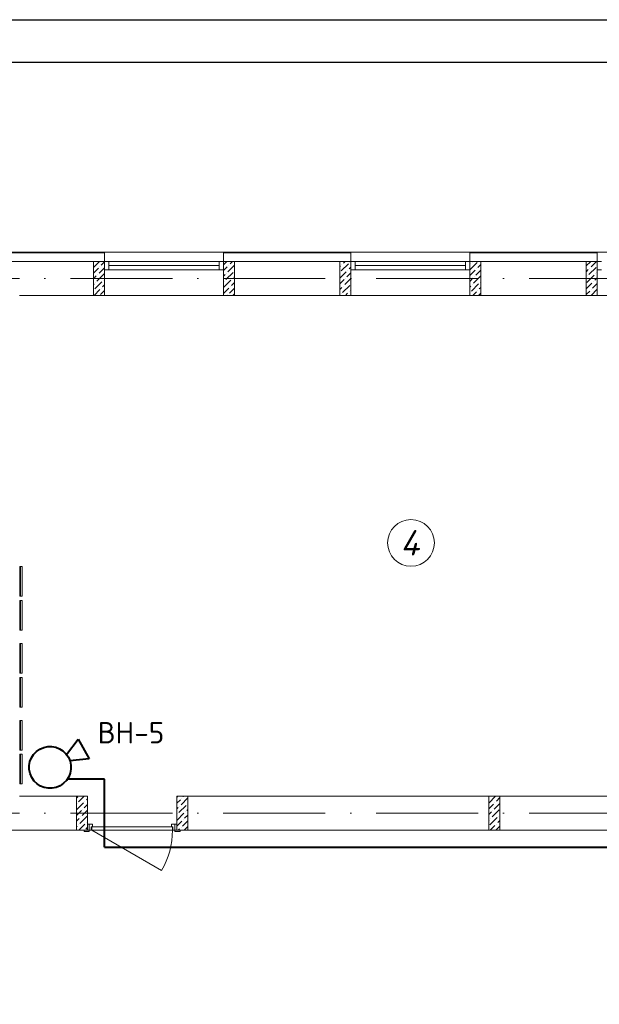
# Model space of a CAD drawing. Header units: millimetres. Extents: x 1114507 to 93926427, y 174473 to 817039.
# Tile 284 of 483: x 1809723 to 1816546, y 205875 to 217472. Entities that reach past the tile are written whole.
import ezdxf

# ---------------------------------------------------------------- set-up
doc = ezdxf.new("R2010")
doc.units = ezdxf.units.MM
doc.linetypes.add('ACAD_ISO10W100', pattern=[18, 12, -3, 0, -3])
doc.linetypes.add('ADSK_Скрыто', pattern=[6, 3, -3])
for name, color, linetype, lineweight in [('_Hidden_', 7, 'ADSK_Скрыто', 9), ('Doors', 86, 'Continuous', 13), ('expl', 234, 'Continuous', 13), ('Mechanical Equipment', 7, 'Continuous', 18), ('размеры', 12, 'Continuous', 15)]:
    doc.layers.add(name, color=color, linetype=linetype, lineweight=lineweight)
doc.layers.add('PDF28_Text', color=7, linetype='Continuous')
doc.styles.add('PDF ISOCPEUR', font='isocpeur.TTF')
doc.styles.get("Standard").update_dxf_attribs({"font": 'isocpeui.ttf'})

# ---------------------------------------------------------------- blocks, each defined once
blk = doc.blocks.new('blokqav3mak')
at = {"color": 252, "lineweight": 0, "ltscale": 100}
for p, q in [((1604366, 782732), (1602166, 782732)), ((1604366, 782625), (1604366, 782732)), ((1607266, 782732), (1605766, 782732)), ((1605766, 782625), (1605766, 782732)), ((1607266, 782625), (1607266, 782732)), ((1610166, 782732), (1608666, 782732)), ((1608666, 782625), (1608666, 782732)), ((1610166, 782625), (1610166, 782732))]:
    blk.add_line(p, q, dxfattribs=at)
at = {"color": 32, "lineweight": 0, "ltscale": 100}
for p, q in [((1604366, 782725), (1602166, 782725)), ((1607266, 782725), (1605766, 782725)), ((1610166, 782725), (1608666, 782725))]:
    blk.add_line(p, q, dxfattribs=at)
at = {"lineweight": 0, "ltscale": 100}
for p, q in [((1605766, 782732), (1604366, 782732)), ((1608666, 782732), (1607266, 782732)), ((1611566, 782732), (1610166, 782732)), ((1604366, 782625), (1602166, 782625)), ((1604366, 782625), (1604366, 782225)), ((1607266, 782625), (1605766, 782625)), ((1605766, 782625), (1605766, 782225)), ((1607266, 782625), (1607266, 782225)), ((1610166, 782625), (1608666, 782625)), ((1608666, 782625), (1608666, 782225)), ((1610166, 782625), (1610166, 782225)), ((1604366, 782225), (1603366, 782225)), ((1605766, 782225), (1604366, 782225)), ((1607266, 782225), (1605766, 782225)), ((1608666, 782225), (1607266, 782225)), ((1610166, 782225), (1608666, 782225)), ((1611566, 782225), (1610166, 782225)), ((1604166, 776325), (1603366, 776325)), ((1604166, 776325), (1604166, 775925)), ((1612566, 776325), (1605216, 776325)), ((1605216, 776325), (1605216, 775925)), ((1604166, 775925), (1602366, 775925)), ((1613766, 775925), (1605216, 775925))]:
    blk.add_line(p, q, dxfattribs=at)
at = {"linetype": 'Continuous', "lineweight": 0, "ltscale": 100}
for p, q in [((1604236, 782555, 0), (1604306, 782625, 0)), ((1604236, 782488, 0), (1604294, 782545, 0)), ((1604302, 782486, 0), (1604366, 782551, 0)), ((1604311, 782562, 0), (1604311, 782562, 0)), ((1604327, 782579, 0), (1604366, 782618, 0)), ((1605766, 782585, 0), (1605807, 782625, 0)), ((1605766, 782517, 0), (1605811, 782562, 0)), ((1605820, 782503, 0), (1605896, 782580, 0)), ((1605828, 782579, 0), (1605828, 782579, 0)), ((1605845, 782596, 0), (1605874, 782625, 0)), ((1607136, 782563, 0), (1607144, 782571, 0)), ((1607152, 782512, 0), (1607237, 782596, 0)), ((1607161, 782587, 0), (1607161, 782587, 0)), ((1607178, 782604, 0), (1607198, 782625, 0)), ((1607245, 782537, 0), (1607266, 782558, 0)), ((1607253, 782613, 0), (1607253, 782613, 0)), ((1608670, 782529, 0), (1608754, 782613, 0)), ((1608678, 782604, 0), (1608678, 782604, 0)), ((1608695, 782621, 0), (1608699, 782625, 0)), ((1608746, 782537, 0), (1608746, 782537, 0)), ((1608762, 782554, 0), (1608796, 782588, 0)), ((1610036, 782571, 0), (1610087, 782621, 0)), ((1610070, 782470, 0), (1610154, 782554, 0)), ((1610078, 782545, 0), (1610078, 782545, 0)), ((1610095, 782562, 0), (1610158, 782625, 0)), ((1604236, 782421, 0), (1604269, 782453, 0)), ((1604277, 782394, 0), (1604361, 782478, 0)), ((1604285, 782470, 0), (1604285, 782470, 0)), ((1605766, 782450, 0), (1605786, 782470, 0)), ((1605794, 782411, 0), (1605879, 782495, 0)), ((1605803, 782486, 0), (1605803, 782486, 0)), ((1605887, 782436, 0), (1605896, 782445, 0)), ((1605895, 782512, 0), (1605895, 782512, 0)), ((1607136, 782428, 0), (1607211, 782503, 0)), ((1607194, 782352, 0), (1607266, 782424, 0)), ((1607203, 782428, 0), (1607203, 782428, 0)), ((1607220, 782444, 0), (1607266, 782491, 0)), ((1607228, 782520, 0), (1607228, 782520, 0)), ((1608666, 782458, 0), (1608729, 782520, 0)), ((1608666, 782390, 0), (1608703, 782428, 0)), ((1608712, 782369, 0), (1608796, 782453, 0)), ((1608720, 782444, 0), (1608720, 782444, 0)), ((1608737, 782461, 0), (1608796, 782520, 0)), ((1610036, 782503, 0), (1610061, 782529, 0)), ((1610045, 782377, 0), (1610129, 782461, 0)), ((1610053, 782453, 0), (1610053, 782453, 0)), ((1610137, 782402, 0), (1610166, 782431, 0)), ((1610146, 782478, 0), (1610146, 782478, 0)), ((1610163, 782495, 0), (1610166, 782499, 0)), ((1604236, 782353, 0), (1604243, 782360, 0)), ((1604252, 782301, 0), (1604336, 782385, 0)), ((1604260, 782377, 0), (1604260, 782377, 0)), ((1604327, 782310, 0), (1604327, 782310, 0)), ((1604344, 782326, 0), (1604366, 782349, 0)), ((1604353, 782402, 0), (1604353, 782402, 0)), ((1605766, 782248, 0), (1605828, 782310, 0)), ((1605769, 782318, 0), (1605853, 782402, 0)), ((1605778, 782394, 0), (1605778, 782394, 0)), ((1605836, 782251, 0), (1605896, 782311, 0)), ((1605845, 782326, 0), (1605845, 782326, 0)), ((1605862, 782343, 0), (1605896, 782378, 0)), ((1605870, 782419, 0), (1605870, 782419, 0)), ((1607136, 782361, 0), (1607186, 782411, 0)), ((1607136, 782294, 0), (1607161, 782318, 0)), ((1607169, 782259, 0), (1607253, 782343, 0)), ((1607178, 782335, 0), (1607178, 782335, 0)), ((1608666, 782323, 0), (1608678, 782335, 0)), ((1608687, 782276, 0), (1608771, 782360, 0)), ((1608695, 782352, 0), (1608695, 782352, 0)), ((1608779, 782301, 0), (1608796, 782318, 0)), ((1608788, 782377, 0), (1608788, 782377, 0)), ((1610036, 782301, 0), (1610104, 782369, 0)), ((1610112, 782310, 0), (1610166, 782364, 0)), ((1610120, 782385, 0), (1610120, 782385, 0)), ((1604243, 782225, 0), (1604311, 782293, 0)), ((1604319, 782234, 0), (1604366, 782281, 0)), ((1605820, 782234, 0), (1605820, 782234, 0)), ((1605878, 782225, 0), (1605895, 782242, 0)), ((1607152, 782242, 0), (1607152, 782242, 0)), ((1607203, 782225, 0), (1607228, 782251, 0)), ((1607245, 782268, 0), (1607245, 782268, 0)), ((1607262, 782284, 0), (1607266, 782289, 0)), ((1608670, 782259, 0), (1608670, 782259, 0)), ((1608703, 782225, 0), (1608746, 782268, 0)), ((1608762, 782284, 0), (1608762, 782284, 0)), ((1608770, 782225, 0), (1608796, 782251, 0)), ((1610036, 782234, 0), (1610078, 782276, 0)), ((1610095, 782225, 0), (1610166, 782297, 0)), ((1610095, 782293, 0), (1610095, 782293, 0)), ((1610163, 782225, 0), (1610163, 782225, 0)), ((1604036, 776302, 0), (1604052, 776318, 0)), ((1604061, 776259, 0), (1604127, 776325, 0)), ((1604153, 776284, 0), (1604166, 776297, 0)), ((1605231, 776325, 0), (1605216, 776310, 0)), ((1605259, 776285, 0), (1605216, 776243, 0)), ((1605346, 776306, 0), (1605267, 776226, 0)), ((1605275, 776302, 0), (1605275, 776302, 0)), ((1605298, 776325, 0), (1605292, 776319, 0)), ((1608891, 776246, 0), (1608970, 776325, 0)), ((1608896, 776318, 0), (1608896, 776318, 0)), ((1608980, 776267, 0), (1609021, 776309, 0)), ((1604036, 776167, 0), (1604119, 776250, 0)), ((1604036, 776100, 0), (1604094, 776158, 0)), ((1604044, 776242, 0), (1604044, 776242, 0)), ((1604103, 776099, 0), (1604166, 776163, 0)), ((1604111, 776175, 0), (1604111, 776175, 0)), ((1604128, 776191, 0), (1604166, 776230, 0)), ((1604136, 776267, 0), (1604136, 776267, 0)), ((1605233, 776193, 0), (1605216, 776176, 0)), ((1605326, 776218, 0), (1605242, 776134, 0)), ((1605250, 776210, 0), (1605250, 776210, 0)), ((1605346, 776171, 0), (1605334, 776159, 0)), ((1605343, 776235, 0), (1605343, 776235, 0)), ((1608891, 776179, 0), (1608946, 776234, 0)), ((1608929, 776082, 0), (1609014, 776166, 0)), ((1608938, 776158, 0), (1608938, 776158, 0)), ((1608955, 776175, 0), (1609021, 776241, 0)), ((1608963, 776250, 0), (1608963, 776250, 0)), ((1604036, 776033, 0), (1604069, 776065, 0)), ((1604077, 776006, 0), (1604162, 776090, 0)), ((1604086, 776082, 0), (1604086, 776082, 0)), ((1605301, 776125, 0), (1605217, 776041, 0)), ((1605225, 776117, 0), (1605225, 776117, 0)), ((1605292, 776050, 0), (1605292, 776050, 0)), ((1605346, 776104, 0), (1605309, 776066, 0)), ((1605318, 776142, 0), (1605318, 776142, 0)), ((1608891, 776111, 0), (1608921, 776141, 0)), ((1608891, 776044, 0), (1608896, 776048, 0)), ((1608904, 775989, 0), (1608988, 776074, 0)), ((1608913, 776065, 0), (1608913, 776065, 0)), ((1609005, 776090, 0), (1609005, 776090, 0)), ((1604036, 775965, 0), (1604044, 775973, 0)), ((1604061, 775989, 0), (1604061, 775989, 0)), ((1604064, 775925, 0), (1604136, 775998, 0)), ((1604145, 775939, 0), (1604166, 775961, 0)), ((1604153, 776015, 0), (1604153, 776015, 0)), ((1605275, 776033, 0), (1605216, 775974, 0)), ((1605250, 775940, 0), (1605235, 775925, 0)), ((1605267, 775957, 0), (1605267, 775957, 0)), ((1605346, 776036, 0), (1605284, 775974, 0)), ((1605343, 775965, 0), (1605303, 775925, 0)), ((1608907, 775925, 0), (1608963, 775981, 0)), ((1608975, 775925, 0), (1609021, 775972, 0)), ((1608980, 775998, 0), (1608980, 775998, 0)), ((1608997, 776015, 0), (1609021, 776039, 0))]:
    blk.add_line(p, q, dxfattribs=at)
at = {"color": 5, "lineweight": 0}
for p, q in [((1604416, 782625), (1604366, 782625)), ((1604366, 782625), (1604366, 782525)), ((1605716, 782625), (1604416, 782625)), ((1604416, 782525), (1604416, 782625)), ((1605716, 782575), (1604416, 782575)), ((1605716, 782525), (1605716, 782625)), ((1605716, 782625), (1605766, 782625)), ((1605766, 782625), (1605766, 782525)), ((1607316, 782625), (1607266, 782625)), ((1607266, 782625), (1607266, 782525)), ((1608616, 782625), (1607316, 782625)), ((1607316, 782525), (1607316, 782625)), ((1608616, 782575), (1607316, 782575)), ((1608616, 782525), (1608616, 782625)), ((1608616, 782625), (1608666, 782625)), ((1608666, 782625), (1608666, 782525)), ((1610216, 782625), (1610166, 782625)), ((1610166, 782625), (1610166, 782525)), ((1604366, 782525), (1604416, 782525)), ((1605716, 782525), (1604416, 782525)), ((1605766, 782525), (1605716, 782525)), ((1607266, 782525), (1607316, 782525)), ((1608616, 782525), (1607316, 782525)), ((1608666, 782525), (1608616, 782525)), ((1610166, 782525), (1610216, 782525))]:
    blk.add_line(p, q, dxfattribs=at)
at = {"color": 1, "linetype": 'ACAD_ISO10W100', "lineweight": 0, "ltscale": 100}
for p, q in [((1626766, 782425), (1599766, 782425)), ((1626766, 776125), (1599766, 776125))]:
    blk.add_line(p, q, dxfattribs=at)
at = {"layer": '_Hidden_', "color": 5, "lineweight": 0}
for p, q in [((1603370, 779031), (1603370, 779031)), ((1603370, 778682), (1603370, 778682)), ((1603370, 778631), (1603370, 778631)), ((1603370, 778282), (1603370, 778282)), ((1603370, 778125), (1603370, 778125)), ((1603370, 777776), (1603370, 777776)), ((1603370, 777725), (1603370, 777725)), ((1603370, 777376), (1603370, 777376)), ((1603370, 777219), (1603370, 777219)), ((1603370, 776870), (1603370, 776870)), ((1603370, 776820), (1603370, 776820)), ((1603370, 776471), (1603370, 776471))]:
    blk.add_line(p, q, dxfattribs=at)
at = {"layer": 'Doors', "lineweight": 0}
for p, q in [((1604166, 775995), (1604186, 775995)), ((1604166, 775925), (1604166, 775995)), ((1604226, 775995), (1604186, 775995)), ((1604186, 775995), (1604186, 775925)), ((1604186, 775995), (1604186, 775925)), ((1604211, 775925), (1604211, 775965)), ((1604211, 775965), (1604226, 775965)), ((1605166, 775965), (1604216, 775965)), ((1604216, 775965), (1604216, 775925)), ((1604226, 775965), (1604226, 775995)), ((1605156, 775965), (1605156, 775995)), ((1605156, 775995), (1605196, 775995)), ((1605171, 775965), (1605156, 775965)), ((1605166, 775925), (1605166, 775965)), ((1605171, 775925), (1605171, 775965)), ((1605196, 775995), (1605196, 775925)), ((1605216, 775995), (1605196, 775995)), ((1605196, 775995), (1605196, 775925)), ((1605216, 775925), (1605216, 775995)), ((1604186, 775925), (1604126, 775925)), ((1604126, 775925), (1604126, 775910)), ((1604126, 775910), (1604186, 775910)), ((1604186, 775925), (1604166, 775925)), ((1604186, 775925), (1604211, 775925)), ((1604186, 775910), (1604186, 775925)), ((1604216, 775925), (1605039, 775450)), ((1604216, 775925), (1605166, 775925)), ((1605196, 775925), (1605171, 775925)), ((1605196, 775925), (1605216, 775925)), ((1605256, 775925), (1605196, 775925)), ((1605196, 775925), (1605196, 775910)), ((1605196, 775910), (1605256, 775910)), ((1605256, 775910), (1605256, 775925))]:
    blk.add_line(p, q, dxfattribs=at)
blk.add_arc((1604216, 775925), 950, 330, 0, dxfattribs=at)
at = {"layer": 'Mechanical Equipment', "color": 5, "lineweight": 0}
for p, q in [((1603369, 779031), (1603369, 778682)), ((1603370, 779031), (1603370, 778682)), ((1603370, 779031), (1603379, 779031)), ((1603379, 779031), (1603389, 779031)), ((1603379, 779031), (1603379, 778682)), ((1603389, 779031), (1603398, 779031)), ((1603398, 778682), (1603398, 779031)), ((1603369, 778631), (1603369, 778282)), ((1603379, 778682), (1603370, 778682)), ((1603370, 778631), (1603370, 778282)), ((1603370, 778631), (1603379, 778631)), ((1603389, 778682), (1603379, 778682)), ((1603379, 778631), (1603389, 778631)), ((1603379, 778631), (1603379, 778282)), ((1603398, 778682), (1603389, 778682)), ((1603389, 778631), (1603398, 778631)), ((1603398, 778282), (1603398, 778631)), ((1603379, 778282), (1603370, 778282)), ((1603389, 778282), (1603379, 778282)), ((1603398, 778282), (1603389, 778282)), ((1603369, 778125), (1603369, 777776)), ((1603370, 778125), (1603370, 777776)), ((1603370, 778125), (1603379, 778125)), ((1603379, 778125), (1603389, 778125)), ((1603379, 778125), (1603379, 777776)), ((1603389, 778125), (1603398, 778125)), ((1603398, 777776), (1603398, 778125)), ((1603369, 777725), (1603369, 777376)), ((1603379, 777776), (1603370, 777776)), ((1603370, 777725), (1603370, 777376)), ((1603370, 777725), (1603379, 777725)), ((1603389, 777776), (1603379, 777776)), ((1603379, 777725), (1603389, 777725)), ((1603379, 777725), (1603379, 777376)), ((1603398, 777776), (1603389, 777776)), ((1603389, 777725), (1603398, 777725)), ((1603398, 777376), (1603398, 777725)), ((1603379, 777376), (1603370, 777376)), ((1603389, 777376), (1603379, 777376)), ((1603398, 777376), (1603389, 777376)), ((1603369, 777219), (1603369, 776870)), ((1603370, 777219), (1603370, 776870)), ((1603370, 777219), (1603379, 777219)), ((1603379, 777219), (1603389, 777219)), ((1603379, 777219), (1603379, 776870)), ((1603389, 777219), (1603398, 777219)), ((1603398, 776870), (1603398, 777219)), ((1603379, 776870), (1603370, 776870)), ((1603389, 776870), (1603379, 776870)), ((1603398, 776870), (1603389, 776870)), ((1603369, 776820), (1603369, 776471)), ((1603370, 776820), (1603370, 776471)), ((1603370, 776820), (1603379, 776820)), ((1603379, 776820), (1603389, 776820)), ((1603379, 776820), (1603379, 776471)), ((1603389, 776820), (1603398, 776820)), ((1603398, 776471), (1603398, 776820)), ((1603379, 776471), (1603370, 776471)), ((1603389, 776471), (1603379, 776471)), ((1603398, 776471), (1603389, 776471))]:
    blk.add_line(p, q, dxfattribs=at)
at = {"layer": 'размеры', "lineweight": 0, "ltscale": 5}
for p, q in [((1604366, 782625), (1604236, 782625)), ((1604236, 782625), (1604236, 782225)), ((1604366, 782225), (1604366, 782625)), ((1605896, 782625), (1605766, 782625)), ((1605766, 782625), (1605766, 782225)), ((1605896, 782225), (1605896, 782625)), ((1607266, 782625), (1607136, 782625)), ((1607136, 782625), (1607136, 782225)), ((1607266, 782225), (1607266, 782625)), ((1608796, 782625), (1608666, 782625)), ((1608666, 782625), (1608666, 782225)), ((1608796, 782225), (1608796, 782625)), ((1610166, 782625), (1610036, 782625)), ((1610036, 782625), (1610036, 782225)), ((1610166, 782225), (1610166, 782625)), ((1604236, 782225), (1604366, 782225)), ((1605766, 782225), (1605896, 782225)), ((1607136, 782225), (1607266, 782225)), ((1608666, 782225), (1608796, 782225)), ((1610036, 782225), (1610166, 782225)), ((1604166, 776325), (1604036, 776325)), ((1604036, 776325), (1604036, 775925)), ((1604166, 775925), (1604166, 776325)), ((1605216, 775925), (1605216, 776325)), ((1605216, 776325), (1605346, 776325)), ((1605346, 776325), (1605346, 775925)), ((1609021, 776325), (1608891, 776325)), ((1608891, 776325), (1608891, 775925)), ((1609021, 775925), (1609021, 776325)), ((1604036, 775925), (1604166, 775925)), ((1605346, 775925), (1605216, 775925)), ((1608891, 775925), (1609021, 775925))]:
    blk.add_line(p, q, dxfattribs=at)
blk = doc.blocks.new('963')
at = {"color": 5, "lineweight": 40}
for p, q in [((-23594315, -28647162), (-23594107, -28647073)), ((-23594107, -28647073), (-23594107, -28647337)), ((-23594107, -28647337), (-23594316, -28647250))]:
    blk.add_line(p, q, dxfattribs=at)
blk.add_ellipse((-23594558, -28647203), major_axis=(236, 72), ratio=1, start_param=-0.296262, end_param=5.986923, dxfattribs=at)

msp = doc.modelspace()

# ---------------------------------------------------------------- linework, layer by layer
at = {"color": 5, "lineweight": 40, "ltscale": 100}
for p, q in [((1810721.3, 208525.3), (1810282.1, 208525.3)), ((1810721.3, 207725.3), (1810721.3, 208525.3)), ((1810721.3, 207725.3), (1822321.3, 207725.3))]:
    msp.add_line(p, q, dxfattribs=at)
at = {"color": 5, "elevation": 0}
msp.add_lwpolyline([(1798018.7, 217471.9), (1850876.7, 217471.9), (1850876.7, 187771.9), (1798018.7, 187771.9)], close=True, dxfattribs=at)
at = {"color": 5, "lineweight": 30, "elevation": 0}
msp.add_lwpolyline([(1800018.7, 216971.9), (1850376.7, 216971.9), (1850376.7, 188271.9), (1800018.7, 188271.9)], close=True, dxfattribs=at)
at = {"layer": 'Defpoints', "color": 3, "linetype": 'ByBlock', "elevation": 0}
msp.add_lwpolyline([(1798018.7, 217471.9), (1840018.7, 217471.9), (1840018.7, 187771.9), (1798018.7, 187771.9)], close=True, dxfattribs=at)
at = {"layer": 'expl', "lineweight": 0}
msp.add_circle((1814329.1, 211309.6), 275.1, dxfattribs=at)

# ---------------------------------------------------------------- block references
at = {"color": 0}
msp.add_blockref('blokqav3mak', (206354.9, -567999.8), dxfattribs=at)
at = {"color": 5, "lineweight": 35, "rotation": 28.93357570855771}
msp.add_blockref('963', (8600209.7, 36695095.2), dxfattribs=at)

# ---------------------------------------------------------------- texts
at = {"lineweight": 0, "insert": (1814425.5, 211160.9), "char_height": 300, "width": 349.19, "attachment_point": 9}
msp.add_mtext('4', dxfattribs=at)
at = {"layer": 'PDF28_Text', "lineweight": 35, "insert": (1810638.9, 208948.6), "char_height": 251.09, "attachment_point": 7, "style": 'PDF ISOCPEUR'}
msp.add_mtext('ВН-5', dxfattribs=at)

doc.saveas('drawing.dxf')
